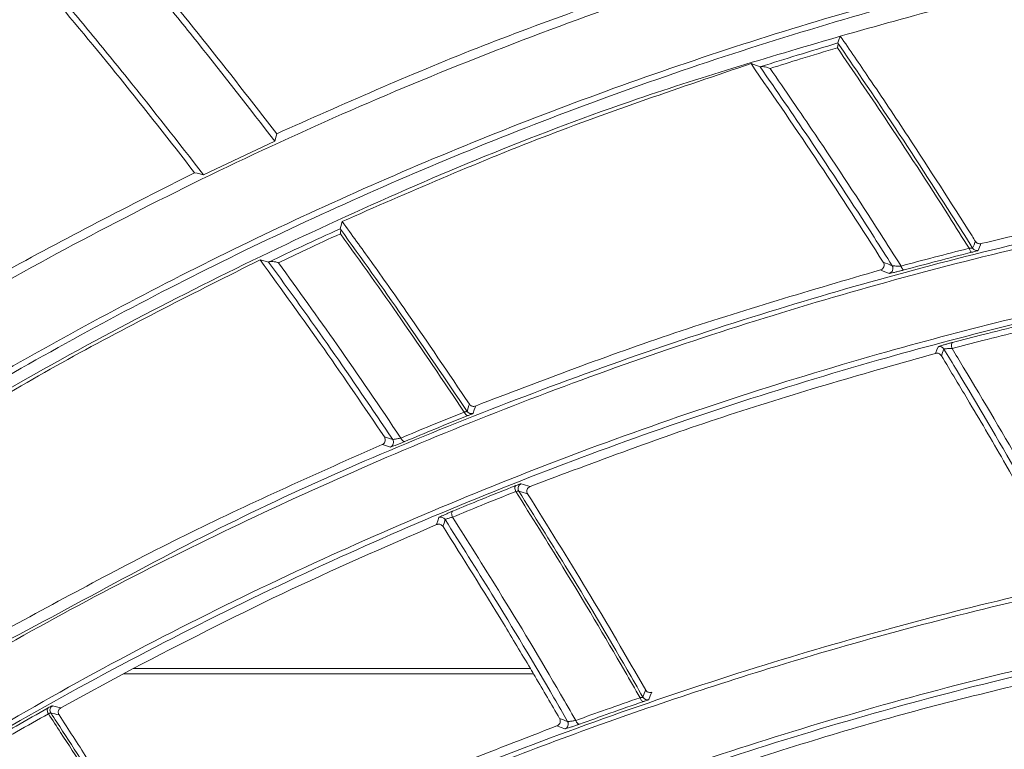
# Model space of a CAD drawing. Header units: millimetres. Extents: x 0 to 1118, y 0 to 864.
# Tile 404 of 512: x 560 to 570, y 444 to 451. Entities that reach past the tile are written whole.
import ezdxf

# ---------------------------------------------------------------- set-up
doc = ezdxf.new("R2010")
doc.units = ezdxf.units.MM
doc.styles.add('SLDTEXTSTYLE0', font='TXT', dxfattribs={"width": 0.605})
doc.dimstyles.new('SLDDIMSTYLE3', dxfattribs={"dimtxt": 3.175, "dimasz": 3.302, "dimexe": 0, "dimexo": 0.0625, "dimgap": 0.79375, "dimtad": 0, "dimtih": 1, "dimtoh": 1, "dimdec": 1, "dimlfac": 4, "dimrnd": 1e-09, "dimzin": 12, "dimdsep": 46, "dimtxsty": 'SLDTEXTSTYLE0', "dimsah": 1, "dimcen": 0.09, "dimadec": 0, "dimazin": 3, "dimtfac": 1, "dimtofl": 0, "dimtmove": 0, "dimatfit": 3, "dimfxl": 1, "dimfrac": 2, "dimtolj": 1, "dimtzin": 12, "dimarcsym": 0})

# ---------------------------------------------------------------- blocks, each defined once
blk = doc.blocks.new('_D_3')
at = {"color": 7, "linetype": 'Continuous', "lineweight": 0}
for p, q in [((465.5768, 443.2583), (465.5768, 471.3527)), ((606.8697, 443.2583), (606.8697, 471.3527)), ((465.5768, 469.7527), (530.7662, 469.7527)), ((606.8697, 469.7527), (541.6803, 469.7527))]:
    blk.add_line(p, q, dxfattribs=at)
for points in [[(465.5768, 469.7527), (468.8788, 469.2447), (468.8788, 470.2607)], [(606.8697, 469.7527), (603.5677, 470.2607), (603.5677, 469.2447)]]:
    blk.add_solid(points, dxfattribs=at)
at = {"color": 7, "linetype": 'Continuous', "lineweight": 0, "insert": (530.7662, 471.4091), "char_height": 3.175, "attachment_point": 1, "style": 'SLDTEXTSTYLE0'}
blk.add_mtext('565.2', dxfattribs=at)
blk = doc.blocks.new('_D_4')
at = {"color": 7, "linetype": 'Continuous', "lineweight": 0}
for p, q in [((462.0032, 441.2861), (462.0032, 484.1997)), ((610.4432, 441.2861), (610.4432, 484.1997)), ((462.0032, 482.5997), (530.7662, 482.5997)), ((610.4432, 482.5997), (541.6803, 482.5997))]:
    blk.add_line(p, q, dxfattribs=at)
for points in [[(462.0032, 482.5997), (465.3052, 482.0917), (465.3052, 483.1077)], [(610.4432, 482.5997), (607.1412, 483.1077), (607.1412, 482.0917)]]:
    blk.add_solid(points, dxfattribs=at)
at = {"color": 7, "linetype": 'Continuous', "lineweight": 0, "insert": (530.7662, 484.2562), "char_height": 3.175, "attachment_point": 1, "style": 'SLDTEXTSTYLE0'}
blk.add_mtext('593.8', dxfattribs=at)

msp = doc.modelspace()

# ---------------------------------------------------------------- linework, layer by layer
at = {"color": 7, "linetype": 'Continuous', "lineweight": 15}
for p, q in [((568.1884, 451.0518), (568.1894, 451.0493)), ((562.0133, 449.767), (562.7062, 450.0954)), ((563.3432, 449.2429), (563.3453, 449.2386)), ((560.6242, 444.5769), (561.3264, 444.9583)), ((565.2245, 444.9083), (561.2344, 444.9083)), ((565.195, 444.9583), (561.3264, 444.9583))]:
    msp.add_line(p, q, dxfattribs=at)
at = {"color": 7, "linetype": 'Continuous', "lineweight": 15, "flags": 128}
for points in [[(568.2126, 451.1187), (568.1958, 451.0723), (568.1884, 451.0518)], [(567.3433, 450.8506), (567.3712, 450.8409), (567.4315, 450.82)], [(562.7249, 450.1677), (562.7192, 450.1457), (562.7062, 450.0954)], [(561.9259, 449.7884), (561.9499, 449.7825), (562.0133, 449.767)], [(563.3624, 449.3132), (563.3494, 449.2655), (563.3432, 449.2429)], [(562.5639, 448.9395), (562.5905, 448.9326), (562.6459, 448.9182)]]:
    msp.add_lwpolyline(points, dxfattribs=at)
at = {"color": 9, "linetype": 'Continuous', "lineweight": 0, "flags": 128}
for points in [[(569.4667, 449.0517), (569.4695, 449.0436), (569.4727, 449.036), (569.4763, 449.0292), (569.4801, 449.0235), (569.4841, 449.0189), (569.488, 449.0157), (569.4918, 449.014), (569.4954, 449.0138)], [(569.5009, 449.053), (569.5147, 449.0862), (569.5238, 449.1084), (569.5284, 449.1194)], [(569.5823, 449.0979), (569.5775, 449.0862), (569.5681, 449.0634), (569.5547, 449.0308)], [(568.8037, 448.8787), (568.8066, 448.8705), (568.8101, 448.863), (568.8138, 448.8563), (568.8178, 448.8506), (568.8219, 448.8461), (568.826, 448.843), (568.8299, 448.8413), (568.8336, 448.8412)], [(569.1402, 448.0287), (569.1438, 448.0378), (569.1532, 448.0618), (569.1652, 448.0924)], [(569.2216, 448.0703), (569.209, 448.0381), (569.2002, 448.0157), (569.1963, 448.0059)], [(569.3006, 448.0762), (569.2979, 448.0861), (569.2961, 448.0961), (569.2952, 448.1056), (569.2953, 448.1144), (569.2964, 448.122), (569.2984, 448.1281), (569.3012, 448.1324), (569.3048, 448.1348)], [(564.578, 447.4635), (564.5894, 447.4986), (564.5968, 447.5215), (564.6008, 447.5337)], [(564.6603, 447.5155), (564.6561, 447.5024), (564.6485, 447.4788), (564.6374, 447.4443)], [(564.5505, 447.4568), (564.5545, 447.4488), (564.559, 447.4415), (564.5638, 447.435), (564.5689, 447.4297), (564.574, 447.4257), (564.579, 447.4231), (564.5837, 447.422), (564.588, 447.4224)], [(563.8316, 447.1162), (563.7933, 447.1281), (563.7637, 447.1371), (563.7522, 447.1407)], [(563.9341, 447.2036), (563.9383, 447.1956), (563.9429, 447.1883), (563.9479, 447.1819), (563.9532, 447.1767), (563.9584, 447.1727), (563.9636, 447.1702), (563.9684, 447.1692), (563.9728, 447.1697)], [(565.0528, 446.6827), (565.0492, 446.6921), (565.0466, 446.7015), (565.045, 446.7107), (565.0445, 446.7193), (565.0452, 446.7268), (565.047, 446.7331), (565.0498, 446.7378), (565.0535, 446.7408)], [(565.0823, 446.6862), (565.0775, 446.6959), (565.0759, 446.7013)], [(564.4371, 446.4328), (564.4334, 446.4421), (564.4307, 446.4515), (564.429, 446.4606), (564.4285, 446.4691), (564.4291, 446.4766), (564.4308, 446.4829), (564.4336, 446.4876), (564.4374, 446.4907)], [(564.2824, 446.3613), (564.285, 446.3701), (564.2928, 446.396), (564.3025, 446.4281)], [(564.3648, 446.4093), (564.3546, 446.3754), (564.3474, 446.3513), (564.3445, 446.3415)], [(566.2907, 444.6799), (566.3042, 444.7146), (566.3136, 444.7386), (566.3177, 444.7492)], [(566.3767, 444.7273), (566.3722, 444.7158), (566.3627, 444.6911), (566.3494, 444.6571)], [(566.2986, 444.6375), (566.2944, 444.6373), (566.2897, 444.6387), (566.2849, 444.6416), (566.2799, 444.6459), (566.2751, 444.6515), (566.2706, 444.6583), (566.2665, 444.6659), (566.2629, 444.6742)], [(560.5026, 444.5179), (560.4982, 444.5265), (560.4949, 444.5352), (560.4927, 444.5438), (560.4917, 444.552), (560.4919, 444.5593), (560.4934, 444.5657), (560.496, 444.5707), (560.4997, 444.5743)], [(560.5424, 444.5961), (560.5817, 444.5869), (560.6242, 444.5769)], [(565.6735, 444.4167), (565.6691, 444.4164), (565.6644, 444.4177), (565.6594, 444.4205), (565.6543, 444.4248), (565.6493, 444.4304), (565.6446, 444.4371), (565.6404, 444.4447), (565.6367, 444.453)], [(565.5309, 444.3707), (565.4936, 444.3847), (565.4634, 444.3959), (565.4536, 444.3996)]]:
    msp.add_lwpolyline(points, dxfattribs=at)
at = {"color": 7, "linetype": 'Continuous', "lineweight": 15}
for centre, start, end in [((569.5433, 449.0796), 212.08572, 283.11686), ((564.6197, 447.4912), 213.54716, 290.65006), ((565.1246, 446.7129), 112.6293, 193.41792), ((564.3227, 446.3823), 32.70926, 113.82565), ((566.3342, 444.7047), 209.72425, 287.78807)]:
    msp.add_arc(centre, 0.05, start, end, dxfattribs=at)
at = {"color": 9, "linetype": 'Continuous', "lineweight": 0}
for centre, radius, start, end in [((550.4244, 402.7642), 49.5329, 68.36334, 68.46918), ((548.2449, 397.2275), 55.5639, 68.37943, 68.47573), ((568.6756, 448.8555), 0.05, 284.59889, 32.20947), ((569.1788, 448.0443), 0.05, 31.36461, 105.77017), ((547.7167, 394.9386), 54.6871, 72.83688, 72.9259), ((563.8128, 447.1626), 0.05, 292.09018, 33.64122), ((548.7536, 394.8849), 54.3903, 72.40766, 72.50412), ((546.5646, 388.0007), 61.5377, 72.403762, 72.487344), ((560.5678, 444.553), 0.05, 120.54428, 213.09466), ((548.2728, 392.0662), 53.8714, 76.76539, 76.85299), ((547.3793, 395.8729), 51.8604, 69.48036, 69.5735), ((565.5144, 444.418), 0.05, 289.22207, 29.80047)]:
    msp.add_arc(centre, radius, start, end, dxfattribs=at)
at = {"color": 7, "linetype": 'Continuous', "lineweight": 15}
for points, knots in [([(561.1065, 452.8458), (560.3379, 452.4329), (558.8008, 451.607), (556.6934, 450.2249), (554.7227, 448.7702), (553.5389, 447.7408), (552.9458, 447.2251)], [0, 0, 0, 0, 0.253621, 0.507228, 0.753135, 1, 1, 1, 1]), ([(562.8201, 452.8458), (561.9265, 452.4079), (560.1394, 451.532), (557.7098, 450.0186), (555.455, 448.4041), (554.1179, 447.2475), (553.4477, 446.6677)], [0, 0, 0, 0, 0.254029, 0.508035, 0.753386, 1, 1, 1, 1]), ([(571.2252, 452.8458), (570.2579, 452.6285), (568.3163, 452.1922), (565.4875, 451.2563), (562.7238, 450.1158), (560.0535, 448.7493), (557.5207, 447.2116), (555.9843, 446.0632), (555.2137, 445.4872)], [0, 0, 0, 0, 0.157327, 0.315811, 0.483982, 0.653345, 0.826142, 1, 1, 1, 1]), ([(578.7628, 452.8458), (577.97, 452.8312), (576.3846, 452.802), (574.03, 452.5694), (571.7052, 452.201), (569.2987, 451.661), (566.8498, 450.936), (564.3677, 450.0065), (561.9874, 448.9186), (559.7334, 447.69), (557.6121, 446.3527), (556.3219, 445.3824), (555.6754, 444.8962)], [0, 0, 0, 0, 0.0888262, 0.1776538, 0.2682967, 0.3589429, 0.4645584, 0.5701818, 0.6782331, 0.7862932, 0.8929125, 1, 1, 1, 1]), ([(576.9154, 452.7432), (575.9699, 452.6754), (574.0787, 452.5397), (571.2933, 452.069), (568.5661, 451.4096), (565.9353, 450.5572), (563.4383, 449.5419), (561.0647, 448.3756), (558.8148, 447.0637), (557.0416, 445.8669), (556.0452, 445.1041), (555.7128, 444.8496)], [0, 0, 0, 0, 0.1153967, 0.2308, 0.3495191, 0.4682478, 0.5849952, 0.7017515, 0.8210228, 0.9403018, 1, 1, 1, 1]), ([(568.2126, 451.1187), (568.9138, 451.3147), (570.3191, 451.7076), (571.7836, 451.9797), (572.5174, 452.1161)], [0, 0, 0, 0, 0.498934, 1, 1, 1, 1]), ([(562.7062, 450.0954), (562.457, 450.418), (562.0831, 450.9019), (561.5688, 451.5348), (561.307, 451.8475), (561.1761, 452.0039)], [0, 0, 0, 0, 0.499839, 0.749901, 1, 1, 1, 1]), ([(561.2671, 451.9868), (561.5154, 451.688), (562.0122, 451.0903), (562.4873, 450.4753), (562.7249, 450.1677)], [0, 0, 0, 0, 0.499859, 1, 1, 1, 1]), ([(562.7249, 450.1677), (563.3687, 450.4538), (564.6587, 451.0272), (566.025, 451.5018), (566.7093, 451.7395)], [0, 0, 0, 0, 0.499104, 1, 1, 1, 1]), ([(562.0133, 449.767), (561.7668, 450.0838), (561.397, 450.5591), (560.8886, 451.1807), (560.6297, 451.4879), (560.5003, 451.6415)], [0, 0, 0, 0, 0.4998387, 0.7499003, 1, 1, 1, 1]), ([(556.9423, 449.349), (557.5059, 449.7363), (558.6404, 450.516), (559.8693, 451.2167), (560.4878, 451.5694)], [0, 0, 0, 0, 0.496775, 1, 1, 1, 1]), ([(560.4878, 451.5694), (560.7272, 451.2834), (561.2173, 450.6984), (561.6861, 450.0963), (561.9259, 449.7884)], [0, 0, 0, 0, 0.488736, 1, 1, 1, 1]), ([(555.7832, 444.7583), (556.5801, 445.3522), (558.1792, 446.5439), (560.7684, 448.0926), (563.4571, 449.4242), (565.9169, 450.4432), (567.5633, 450.9272), (568.2339, 451.1243)], [0, 0, 0, 0, 0.22346, 0.448398, 0.653687, 0.858954, 1, 1, 1, 1]), ([(567.4405, 450.8218), (567.5581, 450.859), (567.8063, 450.9375), (568.0567, 451.0124), (568.1884, 451.0518)], [0, 0, 0, 0, 0.473888, 1, 1, 1, 1]), ([(568.1894, 451.0493), (568.1901, 451.047), (568.1913, 451.0424), (568.1899, 451.0289), (568.1872, 451.016), (568.1849, 451.0074), (568.1842, 451.0052), (568.1841, 451.005)], [0, 0, 0, 0, 0.280083, 0.558453, 0.886529, 0.988889, 1, 1, 1, 1]), ([(568.2126, 451.1187), (568.3059, 450.9827), (568.5286, 450.6583), (568.9597, 450.0117), (569.3024, 449.4795), (569.5174, 449.1369), (569.5284, 449.1194)], [0, 0, 0, 0, 0.206746, 0.49306, 0.974096, 1, 1, 1, 1]), ([(568.1841, 451.005), (568.0642, 450.969), (567.845, 450.9033), (567.6275, 450.8349), (567.529, 450.8038)], [0, 0, 0, 0, 0.547084, 1, 1, 1, 1]), ([(563.3624, 449.3132), (564.0057, 449.5943), (565.2946, 450.1575), (566.6595, 450.6193), (567.3433, 450.8506)], [0, 0, 0, 0, 0.499076, 1, 1, 1, 1]), ([(567.3433, 450.8506), (567.5667, 450.5266), (568.0065, 449.8889), (568.4251, 449.2371), (568.6311, 448.9165)], [0, 0, 0, 0, 0.508095, 1, 1, 1, 1]), ([(567.4315, 450.82), (567.4323, 450.82), (567.4336, 450.8201), (567.4385, 450.8213), (567.4405, 450.8218)], [0, 0, 0, 0, 0.588101, 1, 1, 1, 1]), ([(567.4405, 450.8218), (567.4437, 450.8222), (567.451, 450.8232), (567.4702, 450.8209), (567.4969, 450.8149), (567.5177, 450.8081), (567.5288, 450.8039), (567.529, 450.8038)], [0, 0, 0, 0, 0.1478689, 0.3330349, 0.6238824, 0.992601, 1, 1, 1, 1]), ([(557.4384, 443.6043), (557.4384, 443.6043), (558.0674, 444.2334), (559.7827, 445.0135), (562.1782, 446.39), (564.7936, 447.5083), (567.4484, 448.449), (570.1693, 449.185), (572.9646, 449.7265), (575.8109, 450.0646), (577.9059, 450.1434), (578.8287, 450.1434), (578.8287, 450.1434)], [0, 0, 0, 0, 0.000001, 0.129872, 0.26045, 0.387212, 0.514753, 0.634396, 0.754031, 0.877018, 0.999999, 1, 1, 1, 1]), ([(578.8408, 450.1007), (577.8751, 450.0796), (575.9438, 450.0374), (573.0847, 449.7), (570.275, 449.1671), (567.5112, 448.4211), (564.8323, 447.4805), (562.2459, 446.3456), (559.7727, 445.0509), (558.2521, 444.0692), (557.4896, 443.577)], [0, 0, 0, 0, 0.119572, 0.23915, 0.362177, 0.485214, 0.611968, 0.739525, 0.8694, 1, 1, 1, 1]), ([(573.8079, 449.8995), (573.0925, 449.7945), (571.659, 449.584), (570.2754, 449.2601), (569.5823, 449.0979)], [0, 0, 0, 0, 0.499024, 1, 1, 1, 1]), ([(558.2721, 447.7479), (558.8578, 448.1077), (560.0311, 448.8284), (561.2936, 449.4681), (561.9259, 449.7884)], [0, 0, 0, 0, 0.499214, 1, 1, 1, 1]), ([(557.8556, 443.0343), (558.68, 443.5642), (560.3343, 444.6276), (562.9937, 445.9814), (565.7442, 447.1325), (568.4065, 448.0049), (571.0121, 448.653), (573.542, 449.1008), (576.1533, 449.3918), (577.9451, 449.4286), (578.841, 449.447)], [0, 0, 0, 0, 0.1431701, 0.2872849, 0.4199583, 0.5535346, 0.6638516, 0.7741628, 0.8870836, 1, 1, 1, 1]), ([(578.8287, 449.3899), (578.8287, 449.3899), (577.9207, 449.3899), (576.2212, 449.328), (573.6108, 449.0561), (571.0658, 448.6073), (568.428, 447.9543), (565.7482, 447.0751), (563.0105, 445.9342), (560.327, 444.5544), (558.7237, 443.555), (557.8601, 442.9792), (557.8601, 442.9792)], [0, 0, 0, 0, 0, 0.110264, 0.220532, 0.333469, 0.446413, 0.579077, 0.712668, 0.855848, 0.999999, 1, 1, 1, 1]), ([(562.6549, 448.9213), (562.7615, 448.9721), (562.9896, 449.0809), (563.2203, 449.1866), (563.3432, 449.2429)], [0, 0, 0, 0, 0.4674973, 1, 1, 1, 1]), ([(563.3453, 449.2386), (563.3464, 449.2357), (563.3488, 449.2293), (563.3483, 449.2129), (563.3466, 449.1999), (563.3454, 449.1937), (563.3454, 449.1935)], [0, 0, 0, 0, 0.306914, 0.681016, 0.988765, 1, 1, 1, 1]), ([(563.3624, 449.3132), (563.4563, 449.1836), (563.6668, 448.8931), (564.0835, 448.3026), (564.3976, 447.8357), (564.6008, 447.5337)], [0, 0, 0, 0, 0.22137, 0.496412, 1, 1, 1, 1]), ([(569.5284, 449.1194), (569.5315, 449.1153), (569.5378, 449.107), (569.5514, 449.0993), (569.5667, 449.0955), (569.5769, 449.0971), (569.5823, 449.0979)], [0, 0, 0, 0, 0.240545, 0.48081, 0.729573, 1, 1, 1, 1]), ([(558.9126, 446.9184), (559.4978, 447.2756), (560.6701, 447.9911), (561.932, 448.623), (562.5639, 448.9395)], [0, 0, 0, 0, 0.49919, 1, 1, 1, 1]), ([(562.5639, 448.9395), (562.7732, 448.6513), (563.1856, 448.0831), (563.5793, 447.5018), (563.7732, 447.2153)], [0, 0, 0, 0, 0.507262, 1, 1, 1, 1]), ([(562.6459, 448.9182), (562.6467, 448.9183), (562.648, 448.9186), (562.6528, 448.9205), (562.6549, 448.9213)], [0, 0, 0, 0, 0.576573, 1, 1, 1, 1]), ([(562.6549, 448.9213), (562.6579, 448.9221), (562.6639, 448.9238), (562.6795, 448.924), (562.7029, 448.9216), (562.725, 448.9168), (562.7387, 448.9128), (562.7419, 448.9118), (562.7421, 448.9118)], [0, 0, 0, 0, 0.146197, 0.291139, 0.53173, 0.889156, 0.992517, 1, 1, 1, 1]), ([(568.6031, 448.8407), (567.9305, 448.6444), (566.5831, 448.251), (565.302, 447.761), (564.6603, 447.5155)], [0, 0, 0, 0, 0.499139, 1, 1, 1, 1]), ([(568.6031, 448.8407), (568.6087, 448.843), (568.6198, 448.8474), (568.6321, 448.8611), (568.6391, 448.8782), (568.6395, 448.8966), (568.6353, 448.9095), (568.6317, 448.9155), (568.6311, 448.9165)], [0, 0, 0, 0, 0.198545, 0.39701, 0.596628, 0.78707, 0.962282, 1, 1, 1, 1]), ([(565.1927, 446.7315), (565.8329, 446.9722), (567.1155, 447.4544), (568.4645, 447.8371), (569.1402, 448.0287)], [0, 0, 0, 0, 0.499128, 1, 1, 1, 1]), ([(569.1963, 448.0059), (569.1931, 448.0102), (569.1867, 448.0189), (569.1728, 448.0271), (569.1567, 448.0314), (569.1459, 448.0297), (569.1402, 448.0287)], [0, 0, 0, 0, 0.237539, 0.474808, 0.721309, 1, 1, 1, 1]), ([(569.1963, 448.0059), (569.2885, 447.8529), (569.5008, 447.5006), (569.9053, 446.8089), (570.2075, 446.2643), (570.3967, 445.9232)], [0, 0, 0, 0, 0.222902, 0.513266, 1, 1, 1, 1]), ([(564.6008, 447.5337), (564.6039, 447.5298), (564.6103, 447.5219), (564.6236, 447.5145), (564.6385, 447.5112), (564.6511, 447.5123), (564.6582, 447.5148), (564.6603, 447.5155)], [0, 0, 0, 0, 0.211594, 0.422755, 0.644188, 0.893388, 1, 1, 1, 1]), ([(563.7522, 447.1407), (563.7575, 447.1438), (563.7683, 447.1499), (563.7788, 447.1659), (563.783, 447.1843), (563.7807, 447.2019), (563.7755, 447.2113), (563.7732, 447.2153)], [0, 0, 0, 0, 0.2215206, 0.4431478, 0.6594199, 0.8556231, 1, 1, 1, 1]), ([(563.7522, 447.1407), (563.1245, 446.8618), (561.8672, 446.3032), (560.6901, 445.6638), (560.1006, 445.3436)], [0, 0, 0, 0, 0.499232, 1, 1, 1, 1]), ([(565.1927, 446.7315), (565.186, 446.7279), (565.1735, 446.7211), (565.1624, 446.7031), (565.1592, 446.6843), (565.1623, 446.6691), (565.1665, 446.6616), (565.1679, 446.6591)], [0, 0, 0, 0, 0.272978, 0.510057, 0.724589, 0.907421, 1, 1, 1, 1]), ([(559.6139, 441.5652), (559.6139, 441.5652), (560.4621, 441.9893), (562.0322, 442.914), (564.6915, 444.0481), (567.3903, 445.0062), (570.1476, 445.7471), (572.9438, 446.283), (575.7726, 446.6131), (577.8243, 446.6895), (578.7399, 446.6895), (578.7399, 446.6895)], [0, 0, 0, 0, 0.0000007, 0.1490544, 0.2983158, 0.4473276, 0.5854617, 0.7235856, 0.8617965, 0.9999993, 1, 1, 1, 1]), ([(578.7533, 446.6464), (577.7793, 446.6251), (575.824, 446.5822), (572.9662, 446.2402), (570.1809, 445.7101), (567.6737, 445.0341), (565.4271, 444.2705), (563.423, 443.4575), (561.4888, 442.5509), (560.2713, 441.8731), (559.6626, 441.5342)], [0, 0, 0, 0, 0.1376895, 0.2763788, 0.4140537, 0.5526177, 0.6636793, 0.7747445, 0.8873705, 1, 1, 1, 1]), ([(565.1679, 446.6591), (565.3632, 446.3468), (565.7574, 445.7168), (566.1298, 445.0736), (566.3177, 444.7492)], [0, 0, 0, 0, 0.495607, 1, 1, 1, 1]), ([(561.3264, 444.9583), (561.8058, 445.2056), (562.7654, 445.7006), (563.7764, 446.1409), (564.2824, 446.3613)], [0, 0, 0, 0, 0.499494, 1, 1, 1, 1]), ([(564.3445, 446.3415), (564.3412, 446.3457), (564.3347, 446.3541), (564.321, 446.3621), (564.3055, 446.3658), (564.2922, 446.3649), (564.2848, 446.3622), (564.2824, 446.3613)], [0, 0, 0, 0, 0.209996, 0.419563, 0.640728, 0.885384, 1, 1, 1, 1]), ([(564.3445, 446.3415), (564.5422, 446.0278), (564.8308, 445.5699), (565.1078, 445.1048), (565.195, 444.9583)], [0, 0, 0, 0, 0.684994, 1, 1, 1, 1]), ([(559.9898, 440.9674), (560.8418, 441.4346), (562.5513, 442.3723), (565.2775, 443.5316), (568.0841, 444.4866), (570.6051, 445.1271), (572.8479, 445.5437), (574.7769, 445.7985), (576.7455, 445.9621), (578.0842, 445.9825), (578.7535, 445.9927)], [0, 0, 0, 0, 0.159169, 0.31939, 0.467986, 0.617595, 0.712568, 0.807538, 0.90377, 1, 1, 1, 1]), ([(578.7399, 445.9359), (578.7399, 445.9359), (577.9117, 445.9359), (576.0586, 445.8719), (573.4945, 445.5957), (570.8069, 445.1227), (568.0822, 444.43), (565.285, 443.4742), (562.5363, 442.3271), (560.8831, 441.3583), (559.9909, 440.9122), (559.9909, 440.9122)], [0, 0, 0, 0, 0.000001, 0.12737, 0.254939, 0.38233, 0.531433, 0.680549, 0.840267, 0.999999, 1, 1, 1, 1]), ([(566.8524, 443.912), (567.5014, 444.1199), (568.8017, 444.5365), (570.1622, 444.8508), (570.8437, 445.0083)], [0, 0, 0, 0, 0.499136, 1, 1, 1, 1]), ([(565.4789, 444.4723), (565.3998, 444.6087), (565.3058, 444.771), (565.2103, 444.9325), (565.195, 444.9583)], [0, 0, 0, 0, 0.840076, 1, 1, 1, 1]), ([(566.3177, 444.7492), (566.3206, 444.7451), (566.3264, 444.7367), (566.3393, 444.7285), (566.354, 444.7242), (566.3669, 444.7245), (566.3743, 444.7266), (566.3767, 444.7273)], [0, 0, 0, 0, 0.209598, 0.418877, 0.638038, 0.884079, 1, 1, 1, 1]), ([(560.6242, 444.5769), (560.6183, 444.5727), (560.6078, 444.5651), (560.5995, 444.5482), (560.5973, 444.5316), (560.6001, 444.5173), (560.6045, 444.5097), (560.6061, 444.5069)], [0, 0, 0, 0, 0.2879958, 0.5133176, 0.7016614, 0.8909485, 1, 1, 1, 1]), ([(560.6061, 444.5069), (560.697, 444.3667), (560.8883, 444.0716), (561.2427, 443.5082), (561.4988, 443.0805), (561.6601, 442.8111)], [0, 0, 0, 0, 0.251036, 0.528333, 1, 1, 1, 1]), ([(565.4536, 444.3996), (565.4591, 444.4024), (565.4701, 444.4079), (565.4814, 444.4233), (565.4866, 444.4414), (565.4853, 444.4589), (565.4807, 444.4684), (565.4789, 444.4723)], [0, 0, 0, 0, 0.222861, 0.445881, 0.662952, 0.860033, 1, 1, 1, 1]), ([(565.4536, 444.3996), (564.8142, 444.1533), (563.5334, 443.6599), (562.3283, 443.082), (561.7248, 442.7926)], [0, 0, 0, 0, 0.499229, 1, 1, 1, 1])]:
    msp.add_open_spline(points, degree=3, knots=knots, dxfattribs=at)
at = {"color": 9, "linetype": 'Continuous', "lineweight": 0}
for points, knots in [([(568.1894, 451.0493), (568.3493, 450.815), (568.7259, 450.263), (569.1599, 449.5953), (569.4328, 449.1614), (569.5009, 449.053)], [0, 0, 0, 0, 0.356293, 0.839188, 1, 1, 1, 1]), ([(569.4667, 449.0517), (569.4016, 449.1552), (569.1318, 449.584), (568.7073, 450.2372), (568.3375, 450.7799), (568.1841, 451.005)], [0, 0, 0, 0, 0.1569479, 0.6503105, 1, 1, 1, 1]), ([(568.7179, 448.8822), (568.659, 448.9749), (568.394, 449.3918), (567.9686, 450.0401), (567.5911, 450.5882), (567.4315, 450.82)], [0, 0, 0, 0, 0.141699, 0.637035, 1, 1, 1, 1]), ([(567.529, 450.8038), (567.6756, 450.5905), (568.04, 450.0602), (568.4623, 449.4166), (568.736, 448.9853), (568.8037, 448.8787)], [0, 0, 0, 0, 0.336319, 0.835979, 1, 1, 1, 1]), ([(563.3453, 449.2386), (563.5507, 448.9532), (563.9714, 448.3684), (564.3726, 447.7699), (564.578, 447.4635)], [0, 0, 0, 0, 0.487994, 1, 1, 1, 1]), ([(563.3454, 449.1935), (563.2351, 449.1429), (563.033, 449.0501), (562.833, 448.955), (562.7421, 448.9118)], [0, 0, 0, 0, 0.545654, 1, 1, 1, 1]), ([(564.5505, 447.4568), (564.3471, 447.7602), (563.9546, 448.3455), (563.5434, 448.9178), (563.3454, 449.1935)], [0, 0, 0, 0, 0.51836, 1, 1, 1, 1]), ([(568.8037, 448.8787), (568.9108, 448.9074), (569.1311, 448.9665), (569.3528, 449.0228), (569.4667, 449.0517)], [0, 0, 0, 0, 0.486546, 1, 1, 1, 1]), ([(569.5009, 449.053), (569.5003, 449.0527), (569.499, 449.0521), (569.4892, 449.0517), (569.4777, 449.0516), (569.4695, 449.0517), (569.4667, 449.0517)], [0, 0, 0, 0, 0.2717278, 0.5502681, 0.8465008, 1, 1, 1, 1]), ([(569.4954, 449.0138), (569.5002, 449.015), (569.5145, 449.0186), (569.5344, 449.0239), (569.551, 449.0288), (569.5535, 449.0302), (569.5547, 449.0308)], [0, 0, 0, 0, 0.1449856, 0.4333826, 0.716572, 1, 1, 1, 1]), ([(569.4954, 449.0138), (569.3817, 448.9849), (569.1603, 448.9288), (568.9405, 448.8698), (568.8336, 448.8412)], [0, 0, 0, 0, 0.513452, 1, 1, 1, 1]), ([(563.8544, 447.1903), (563.6556, 447.4847), (563.2622, 448.0672), (562.8499, 448.6366), (562.6459, 448.9182)], [0, 0, 0, 0, 0.505319, 1, 1, 1, 1]), ([(562.7421, 448.9118), (562.9341, 448.6461), (563.3408, 448.0832), (563.7291, 447.5075), (563.9341, 447.2036)], [0, 0, 0, 0, 0.472065, 1, 1, 1, 1]), ([(568.6882, 448.8071), (568.689, 448.807), (568.6911, 448.8069), (568.7046, 448.8094), (568.7301, 448.815), (568.7631, 448.823), (568.7995, 448.8321), (568.8222, 448.8381), (568.8336, 448.8412)], [0, 0, 0, 0, 0.099226, 0.272411, 0.453245, 0.637033, 0.818442, 1, 1, 1, 1]), ([(568.8037, 448.8787), (568.7971, 448.8787), (568.7837, 448.8786), (568.7626, 448.879), (568.7434, 448.8796), (568.7282, 448.8805), (568.7198, 448.8814), (568.7184, 448.882), (568.7179, 448.8822)], [0, 0, 0, 0, 0.186725, 0.375548, 0.564433, 0.743875, 0.908317, 1, 1, 1, 1]), ([(569.3048, 448.1348), (569.4037, 448.1606), (569.6238, 448.218), (569.8454, 448.2726), (569.9674, 448.3026)], [0, 0, 0, 0, 0.449477, 1, 1, 1, 1]), ([(569.9626, 448.244), (569.8407, 448.2139), (569.6193, 448.1594), (569.3994, 448.102), (569.3006, 448.0762)], [0, 0, 0, 0, 0.550515, 1, 1, 1, 1]), ([(569.3048, 448.1348), (569.2948, 448.1322), (569.274, 448.1266), (569.2406, 448.1172), (569.2099, 448.108), (569.1855, 448.1004), (569.1689, 448.0946), (569.1665, 448.0932), (569.1652, 448.0924)], [0, 0, 0, 0, 0.162613, 0.339045, 0.509252, 0.674089, 0.837034, 1, 1, 1, 1]), ([(569.2216, 448.0703), (569.2222, 448.0707), (569.2234, 448.0715), (569.2328, 448.0728), (569.2466, 448.0741), (569.264, 448.0751), (569.2828, 448.0759), (569.2948, 448.0761), (569.3006, 448.0762)], [0, 0, 0, 0, 0.154113, 0.310535, 0.473578, 0.647096, 0.830509, 1, 1, 1, 1]), ([(570.4807, 445.8843), (570.3029, 446.2059), (569.936, 446.8697), (569.5097, 447.5947), (569.2643, 447.9997), (569.2216, 448.0703)], [0, 0, 0, 0, 0.436906, 0.901858, 1, 1, 1, 1]), ([(569.3006, 448.0762), (569.3371, 448.0157), (569.5764, 447.6202), (570.0051, 446.8914), (570.3794, 446.213), (570.5645, 445.8775)], [0, 0, 0, 0, 0.0836161, 0.5467154, 1, 1, 1, 1]), ([(563.9341, 447.2036), (564.0315, 447.2444), (564.236, 447.33), (564.4424, 447.4132), (564.5505, 447.4568)], [0, 0, 0, 0, 0.476233, 1, 1, 1, 1]), ([(564.588, 447.4224), (564.4801, 447.3789), (564.2741, 447.2958), (564.07, 447.2104), (563.9728, 447.1697)], [0, 0, 0, 0, 0.523754, 1, 1, 1, 1]), ([(564.578, 447.4635), (564.5774, 447.4631), (564.5762, 447.4623), (564.567, 447.4601), (564.5574, 447.4581), (564.5515, 447.457), (564.5505, 447.4568)], [0, 0, 0, 0, 0.306808, 0.617347, 0.937561, 1, 1, 1, 1]), ([(564.588, 447.4224), (564.5897, 447.4231), (564.6005, 447.4275), (564.6176, 447.4346), (564.6339, 447.4418), (564.6362, 447.4435), (564.6374, 447.4443)], [0, 0, 0, 0, 0.060661, 0.375533, 0.687691, 1, 1, 1, 1]), ([(563.8316, 447.1162), (563.833, 447.1164), (563.8361, 447.1168), (563.8531, 447.1226), (563.8785, 447.132), (563.9095, 447.144), (563.9428, 447.1573), (563.9628, 447.1656), (563.9728, 447.1697)], [0, 0, 0, 0, 0.151371, 0.319032, 0.489389, 0.660387, 0.830164, 1, 1, 1, 1]), ([(563.9341, 447.2036), (563.9285, 447.2024), (563.9172, 447.2), (563.8987, 447.1965), (563.8813, 447.1934), (563.8669, 447.1912), (563.8571, 447.19), (563.8553, 447.1902), (563.8544, 447.1903)], [0, 0, 0, 0, 0.1718607, 0.3451341, 0.5189544, 0.6894498, 0.8539132, 1, 1, 1, 1]), ([(564.4374, 446.4907), (564.5301, 446.5291), (564.7345, 446.6137), (564.9408, 446.6959), (565.0535, 446.7408)], [0, 0, 0, 0, 0.453644, 1, 1, 1, 1]), ([(565.1054, 446.7591), (565.1053, 446.7591), (565.1045, 446.7593), (565.0986, 446.7577), (565.0807, 446.7514), (565.0626, 446.7443), (565.0535, 446.7408)], [0, 0, 0, 0, 0.0291549, 0.3504446, 0.6752104, 1, 1, 1, 1]), ([(565.0528, 446.6827), (564.9402, 446.6378), (564.734, 446.5557), (564.5298, 446.4712), (564.4371, 446.4328)], [0, 0, 0, 0, 0.546351, 1, 1, 1, 1]), ([(565.0528, 446.6827), (565.0578, 446.6836), (565.0678, 446.6855), (565.0787, 446.6868), (565.0811, 446.6864), (565.0823, 446.6862)], [0, 0, 0, 0, 0.329417, 0.654738, 1, 1, 1, 1]), ([(566.2629, 444.6742), (566.2136, 444.7603), (565.969, 445.1872), (565.5699, 445.8595), (565.2069, 446.4375), (565.0528, 446.6827)], [0, 0, 0, 0, 0.126934, 0.629472, 1, 1, 1, 1]), ([(565.0823, 446.6862), (565.234, 446.4446), (565.5948, 445.8701), (565.9935, 445.1987), (566.2398, 444.7688), (566.2907, 444.6799)], [0, 0, 0, 0, 0.365405, 0.868822, 1, 1, 1, 1]), ([(564.3025, 446.4281), (564.3036, 446.429), (564.3059, 446.4309), (564.3219, 446.4391), (564.3453, 446.4502), (564.3744, 446.4635), (564.406, 446.4774), (564.427, 446.4864), (564.4368, 446.4905), (564.4374, 446.4907)], [0, 0, 0, 0, 0.163192, 0.326441, 0.489925, 0.654846, 0.82189, 0.990836, 1, 1, 1, 1]), ([(564.3648, 446.4093), (564.3653, 446.4099), (564.3663, 446.4112), (564.3746, 446.4147), (564.3871, 446.4191), (564.4027, 446.4239), (564.4203, 446.4288), (564.4314, 446.4314), (564.4371, 446.4328)], [0, 0, 0, 0, 0.16048, 0.321145, 0.483341, 0.648969, 0.818504, 1, 1, 1, 1]), ([(565.5578, 444.4428), (565.5135, 444.5196), (565.2732, 444.9363), (564.88, 445.5947), (564.5175, 446.1678), (564.3648, 446.4093)], [0, 0, 0, 0, 0.115587, 0.627341, 1, 1, 1, 1]), ([(564.4371, 446.4328), (564.5867, 446.1961), (564.9461, 445.6271), (565.3419, 444.9645), (565.5874, 444.5385), (565.6367, 444.453)], [0, 0, 0, 0, 0.362835, 0.872092, 1, 1, 1, 1]), ([(565.6367, 444.453), (565.7356, 444.4886), (565.9434, 444.5636), (566.1531, 444.6362), (566.2629, 444.6742)], [0, 0, 0, 0, 0.4758953, 1, 1, 1, 1]), ([(566.2986, 444.6375), (566.189, 444.5996), (565.9797, 444.5272), (565.7722, 444.4523), (565.6735, 444.4167)], [0, 0, 0, 0, 0.524107, 1, 1, 1, 1]), ([(566.2629, 444.6742), (566.264, 444.6744), (566.27, 444.6753), (566.2796, 444.6769), (566.2888, 444.6788), (566.2901, 444.6795), (566.2907, 444.6799)], [0, 0, 0, 0, 0.064444, 0.382921, 0.693104, 1, 1, 1, 1]), ([(566.2986, 444.6375), (566.3005, 444.6382), (566.3115, 444.642), (566.3291, 444.6482), (566.3458, 444.6547), (566.3482, 444.6563), (566.3494, 444.6571)], [0, 0, 0, 0, 0.062803, 0.376737, 0.688272, 1, 1, 1, 1]), ([(559.9311, 444.2486), (560.0171, 444.2987), (560.2055, 444.4083), (560.3962, 444.5159), (560.4997, 444.5743)], [0, 0, 0, 0, 0.4567131, 1, 1, 1, 1]), ([(560.5424, 444.5961), (560.541, 444.5957), (560.5383, 444.595), (560.5234, 444.5874), (560.5076, 444.5787), (560.4997, 444.5743)], [0, 0, 0, 0, 0.312371, 0.656094, 1, 1, 1, 1]), ([(560.5026, 444.5179), (560.5067, 444.5197), (560.5151, 444.5234), (560.5232, 444.526), (560.525, 444.5258), (560.5259, 444.5257)], [0, 0, 0, 0, 0.343868, 0.68789, 1, 1, 1, 1]), ([(560.5259, 444.5257), (560.5643, 444.4668), (560.7546, 444.1756), (561.04, 443.7255), (561.3705, 443.1874), (561.5511, 442.883), (561.6373, 442.7377)], [0, 0, 0, 0, 0.10017, 0.495701, 0.759291, 1, 1, 1, 1]), ([(560.5026, 444.5179), (560.399, 444.4595), (560.2085, 444.352), (560.0203, 444.2425), (559.9343, 444.1925)], [0, 0, 0, 0, 0.543279, 1, 1, 1, 1]), ([(561.6154, 442.7279), (561.5299, 442.872), (561.35, 443.1751), (561.0203, 443.7119), (560.7338, 444.1638), (560.5423, 444.457), (560.5026, 444.5179)], [0, 0, 0, 0, 0.238496, 0.501628, 0.896472, 1, 1, 1, 1]), ([(565.5578, 444.4428), (565.5587, 444.4427), (565.5604, 444.4424), (565.57, 444.4432), (565.5842, 444.4448), (565.6015, 444.4472), (565.6199, 444.45), (565.6311, 444.452), (565.6367, 444.453)], [0, 0, 0, 0, 0.147114, 0.3123725, 0.482741, 0.6558956, 0.8285494, 1, 1, 1, 1]), ([(565.5309, 444.3707), (565.5323, 444.3708), (565.5353, 444.3711), (565.5524, 444.3759), (565.578, 444.3839), (565.6094, 444.3943), (565.6431, 444.4058), (565.6634, 444.4131), (565.6735, 444.4167)], [0, 0, 0, 0, 0.151641, 0.319617, 0.489853, 0.660577, 0.830249, 1, 1, 1, 1]), ([(559.9343, 444.1925), (560.0226, 444.0571), (560.2101, 443.7696), (560.49, 443.3258), (560.768, 442.8743), (560.9463, 442.5746), (561.0318, 442.4308)], [0, 0, 0, 0, 0.233655, 0.495975, 0.758314, 1, 1, 1, 1])]:
    msp.add_open_spline(points, degree=3, knots=knots, dxfattribs=at)

# ---------------------------------------------------------------- dimensions: what is measured, and where the dimension line sits
at = {"color": 7, "linetype": 'Continuous', "lineweight": 0}
for base, p1, p2, picture, middle in [((462.0032, 482.5997), (610.4432, 439.6861), (462.0032, 439.6861), '_D_4', (536.2232, 482.5997)), ((606.8697, 469.7527), (465.5768, 441.6583), (606.8697, 441.6583), '_D_3', (536.2232, 469.7527))]:
    dim = msp.add_linear_dim(base=base, p1=p1, p2=p2, dimstyle='SLDDIMSTYLE3', dxfattribs=at)
    dim.commit()
    dim.dimension.update_dxf_attribs({"geometry": picture, "text_midpoint": middle, "dimtype": 160})

doc.saveas('drawing.dxf')
